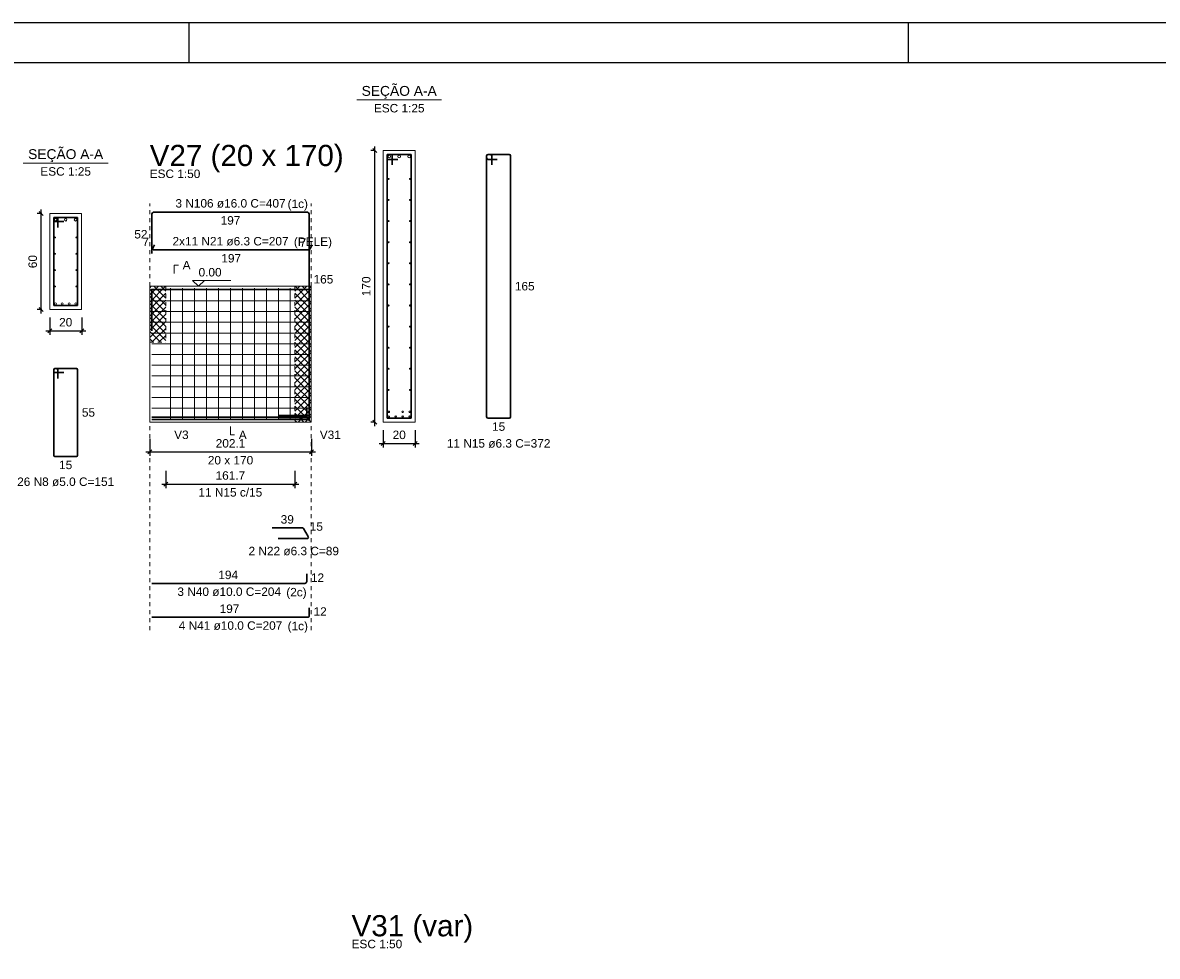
# Model space of a CAD drawing. Header units: millimetres. Extents: x 10 to 1250, y -62 to 528.
# Tile 889 of 909: x 1036 to 1065, y 105 to 128. Entities that reach past the tile are written whole.
import ezdxf

# ---------------------------------------------------------------- set-up
doc = ezdxf.new("R2010")
doc.units = ezdxf.units.MM
doc.header["$LTSCALE"] = 0.05
doc.linetypes.add('DOT', pattern=[6.35, 0, -6.35])
for name, color, linetype, lineweight in [('Descrição da armadura', 7, 'Continuous', 5), ('DT-Arm complementar', 5, 'Continuous', 5), ('DT-Barras na forma', 2, 'Continuous', 30), ('DT-Barras no corte', 5, 'Continuous', 5), ('DT-Barras rebatidas', 2, 'Continuous', 30), ('DT-Cotas', 9, 'Continuous', 5), ('DT-Forma', 5, 'Continuous', 5), ('DT-Hachura intersecção vigas', 9, 'Continuous', 5), ('DT-Pontilhado', 9, 'DOT', 5), ('DT-Textos', 7, 'Continuous', 5), ('DT-Título', 3, 'Continuous', 20), ('Textos armaduras', 7, 'Continuous', 5)]:
    doc.layers.add(name, color=color, linetype=linetype, lineweight=lineweight)
doc.layers.add('FOLHA_PADRÃO', color=7, linetype='Continuous')
doc.styles.add('Arial', font='arial.ttf')
doc.styles.get("Standard").update_dxf_attribs({"font": 'arial.ttf'})
doc.dimstyles.new('UM_25.000000', dxfattribs={"dimtxt": 0.18, "dimasz": 0.1, "dimexe": 0.1, "dimexo": 0.2, "dimgap": 0, "dimtad": 1, "dimtih": 1, "dimtoh": 1, "dimdec": 1, "dimlfac": 25, "dimzin": 0, "dimdsep": 46, "dimtxsty": 'Standard', "dimcen": 0.09, "dimdle": 0.1, "dimadec": 1, "dimazin": 2, "dimtfac": 1, "dimtdec": 4, "dimtofl": 0, "dimtmove": 0, "dimatfit": 3, "dimfxl": 1, "dimtolj": 1, "dimarcsym": 0})
doc.dimstyles.new('UM_50.000000', dxfattribs={"dimtxt": 0.18, "dimasz": 0.1, "dimexe": 0.1, "dimexo": 0.2, "dimgap": 0.1, "dimtad": 1, "dimdec": 1, "dimlfac": 50, "dimzin": 0, "dimdsep": 46, "dimtxsty": 'Standard', "dimblk": 'OBLIQUE', "dimcen": 0.09, "dimdle": 0.1, "dimadec": 1, "dimazin": 2, "dimtfac": 1, "dimtdec": 1, "dimtofl": 0, "dimtmove": 0, "dimatfit": 3, "dimldrblk": 'OBLIQUE', "dimfxl": 1, "dimtolj": 1, "dimarcsym": 1})
pattern_1 = [(45, (943.07463, 68.95515), (-0.08838835, 0.08838835), []), (135, (943.07463, 68.95515), (-0.08838835, -0.08838835), [])]

# ---------------------------------------------------------------- blocks, each defined once
blk = doc.blocks.new('A1EST. 1500')
at = {"layer": 'FOLHA_PADRÃO', "color": 1, "linetype": 'Continuous'}
for p, q in [((150.008, 59.4), (0, 59.4)), ((95.5, 59.4), (95.5, 58.4)), ((113.5, 58.4), (113.5, 59.4))]:
    blk.add_line(p, q, dxfattribs=at)
at = {"layer": 'FOLHA_PADRÃO', "color": 6, "linetype": 'Continuous'}
blk.add_lwpolyline([(149, 58.4), (149, 1), (1, 1), (1, 58.4), (149, 58.4)], dxfattribs=at)
blk = doc.blocks.new('_Oblique')
at = {"color": 0, "linetype": 'ByBlock', "lineweight": -2}
blk.add_line((-0.5, -0.5), (0.5, 0.5), dxfattribs=at)
blk = doc.blocks.new('*D1345')
at = {"layer": 'Defpoints', "color": 0, "transparency": 16777216}
for p in [(1036.721, 123.155), (1036.933, 123.155), (1036.933, 120.755)]:
    blk.add_point(p, dxfattribs=at)
at = {"layer": 'DT-Cotas', "color": 0, "lineweight": -2, "transparency": 16777216}
for p, q in [((1036.721, 120.655), (1036.721, 123.255)), ((1036.733, 123.155), (1036.621, 123.155)), ((1036.733, 120.755), (1036.621, 120.755))]:
    blk.add_line(p, q, dxfattribs=at)
at = {"layer": 'DT-Cotas', "color": 0, "lineweight": -2, "transparency": 16777216, "xscale": 0.1, "yscale": 0.1, "zscale": 0.1}
for p, rotation in [((1036.721, 123.155), 90), ((1036.721, 120.755), 270)]:
    blk.add_blockref('_Oblique', p, dxfattribs=dict(at, rotation=rotation))
at = {"layer": 'DT-Cotas', "transparency": 16777216, "insert": (1036.509, 121.955), "char_height": 0.2118, "attachment_point": 5, "rotation": 90, "style": 'Arial'}
blk.add_mtext('\\A1;60', dxfattribs=at)
blk = doc.blocks.new('*D1346')
at = {"layer": 'Defpoints', "color": 0, "transparency": 16777216}
for p in [(1036.933, 120.755), (1037.733, 120.755), (1037.733, 120.226)]:
    blk.add_point(p, dxfattribs=at)
at = {"layer": 'DT-Cotas', "color": 0, "lineweight": -2, "transparency": 16777216}
for p, q in [((1036.933, 120.555), (1036.933, 120.126)), ((1037.733, 120.555), (1037.733, 120.126)), ((1036.833, 120.226), (1037.833, 120.226))]:
    blk.add_line(p, q, dxfattribs=at)
at = {"layer": 'DT-Cotas', "color": 0, "lineweight": -2, "transparency": 16777216, "xscale": 0.1, "yscale": 0.1, "zscale": 0.1, "rotation": 180}
blk.add_blockref('_Oblique', (1036.933, 120.226), dxfattribs=at)
at = {"layer": 'DT-Cotas', "color": 0, "lineweight": -2, "transparency": 16777216, "xscale": 0.1, "yscale": 0.1, "zscale": 0.1}
blk.add_blockref('_Oblique', (1037.733, 120.226), dxfattribs=at)
at = {"layer": 'DT-Cotas', "transparency": 16777216, "insert": (1037.333, 120.437), "char_height": 0.2118, "attachment_point": 5, "rotation": 0.0057, "style": 'Arial'}
blk.add_mtext('\\A1;20', dxfattribs=at)
blk = doc.blocks.new('*D1347')
at = {"layer": 'Defpoints', "color": 0, "transparency": 16777216}
for p in [(1039.435, 117.725), (1043.477, 117.725), (1043.477, 117.196)]:
    blk.add_point(p, dxfattribs=at)
at = {"layer": 'DT-Cotas', "color": 0, "lineweight": -2, "transparency": 16777216}
for p, q in [((1039.435, 117.525), (1039.435, 117.096)), ((1043.477, 117.525), (1043.477, 117.096)), ((1039.335, 117.196), (1043.577, 117.196))]:
    blk.add_line(p, q, dxfattribs=at)
at = {"layer": 'DT-Cotas', "color": 0, "lineweight": -2, "transparency": 16777216, "xscale": 0.1, "yscale": 0.1, "zscale": 0.1, "rotation": 180}
blk.add_blockref('_Oblique', (1039.435, 117.196), dxfattribs=at)
at = {"layer": 'DT-Cotas', "color": 0, "lineweight": -2, "transparency": 16777216, "xscale": 0.1, "yscale": 0.1, "zscale": 0.1}
blk.add_blockref('_Oblique', (1043.477, 117.196), dxfattribs=at)
at = {"layer": 'DT-Cotas', "transparency": 16777216, "insert": (1041.456, 117.408), "char_height": 0.2118, "attachment_point": 5, "rotation": 0.0057, "style": 'Arial'}
blk.add_mtext('\\A1;202.1', dxfattribs=at)
blk = doc.blocks.new('*D1348')
at = {"layer": 'Defpoints', "color": 0, "transparency": 16777216}
for p in [(1039.835, 116.921), (1043.068, 116.921), (1043.068, 116.391)]:
    blk.add_point(p, dxfattribs=at)
at = {"layer": 'DT-Cotas', "color": 0, "lineweight": -2, "transparency": 16777216}
for p, q in [((1039.835, 116.721), (1039.835, 116.291)), ((1043.068, 116.721), (1043.068, 116.291)), ((1039.735, 116.391), (1043.168, 116.391))]:
    blk.add_line(p, q, dxfattribs=at)
at = {"layer": 'DT-Cotas', "color": 0, "lineweight": -2, "transparency": 16777216, "xscale": 0.1, "yscale": 0.1, "zscale": 0.1, "rotation": 180}
blk.add_blockref('_Oblique', (1039.835, 116.391), dxfattribs=at)
at = {"layer": 'DT-Cotas', "color": 0, "lineweight": -2, "transparency": 16777216, "xscale": 0.1, "yscale": 0.1, "zscale": 0.1}
blk.add_blockref('_Oblique', (1043.068, 116.391), dxfattribs=at)
at = {"layer": 'DT-Cotas', "transparency": 16777216, "insert": (1041.452, 116.603), "char_height": 0.2118, "attachment_point": 5, "rotation": 0.0057, "style": 'Arial'}
blk.add_mtext('\\A1;161.7', dxfattribs=at)
blk = doc.blocks.new('*D1349')
at = {"layer": 'Defpoints', "color": 0, "transparency": 16777216}
for p in [(1045.063, 124.737), (1045.275, 124.737), (1045.275, 117.937)]:
    blk.add_point(p, dxfattribs=at)
at = {"layer": 'DT-Cotas', "color": 0, "lineweight": -2, "transparency": 16777216}
for p, q in [((1045.075, 124.737), (1044.963, 124.737)), ((1045.063, 117.837), (1045.063, 124.837)), ((1045.075, 117.937), (1044.963, 117.937))]:
    blk.add_line(p, q, dxfattribs=at)
at = {"layer": 'DT-Cotas', "color": 0, "lineweight": -2, "transparency": 16777216, "xscale": 0.1, "yscale": 0.1, "zscale": 0.1}
for p, rotation in [((1045.063, 124.737), 90), ((1045.063, 117.937), 270)]:
    blk.add_blockref('_Oblique', p, dxfattribs=dict(at, rotation=rotation))
at = {"layer": 'DT-Cotas', "transparency": 16777216, "insert": (1044.851, 121.337), "char_height": 0.2118, "attachment_point": 5, "rotation": 90, "style": 'Arial'}
blk.add_mtext('\\A1;170', dxfattribs=at)
blk = doc.blocks.new('*D1350')
at = {"layer": 'Defpoints', "color": 0, "transparency": 16777216}
for p in [(1045.275, 117.937), (1046.075, 117.937), (1046.075, 117.408)]:
    blk.add_point(p, dxfattribs=at)
at = {"layer": 'DT-Cotas', "color": 0, "lineweight": -2, "transparency": 16777216}
for p, q in [((1045.275, 117.737), (1045.275, 117.308)), ((1046.075, 117.737), (1046.075, 117.308)), ((1045.175, 117.408), (1046.175, 117.408))]:
    blk.add_line(p, q, dxfattribs=at)
at = {"layer": 'DT-Cotas', "color": 0, "lineweight": -2, "transparency": 16777216, "xscale": 0.1, "yscale": 0.1, "zscale": 0.1, "rotation": 180}
blk.add_blockref('_Oblique', (1045.275, 117.408), dxfattribs=at)
at = {"layer": 'DT-Cotas', "color": 0, "lineweight": -2, "transparency": 16777216, "xscale": 0.1, "yscale": 0.1, "zscale": 0.1}
blk.add_blockref('_Oblique', (1046.075, 117.408), dxfattribs=at)
at = {"layer": 'DT-Cotas', "transparency": 16777216, "insert": (1045.675, 117.62), "char_height": 0.2118, "attachment_point": 5, "rotation": 0.0057, "style": 'Arial'}
blk.add_mtext('\\A1;20', dxfattribs=at)

msp = doc.modelspace()

# ---------------------------------------------------------------- hatches: boundary and pattern name
at = {"layer": 'DT-Hachura intersecção vigas', "linetype": 'Continuous'}
h = msp.add_hatch(dxfattribs=at)
h.set_pattern_fill('ANSI37', color=256, style=0)
h.set_pattern_definition(pattern_1)
h.paths.add_polyline_path([(1039.4347, 119.9373), (1039.8347, 119.9373), (1039.8347, 121.3373), (1039.4347, 121.3373), (1039.4347, 119.9373)])
h = msp.add_hatch(dxfattribs=at)
h.set_pattern_fill('ANSI37', color=256, style=0)
h.set_pattern_definition(pattern_1)
h.paths.add_polyline_path([(1043.0683, 117.9373), (1043.4767, 117.9373), (1043.4767, 121.3373), (1043.0683, 121.3373), (1043.0683, 117.9373)])

# ---------------------------------------------------------------- linework, layer by layer
at = {"layer": 'DT-Arm complementar'}
for p, q in [((1039.9516, 117.9873), (1039.9516, 121.2873)), ((1040.2516, 117.9873), (1040.2516, 121.2873)), ((1040.5516, 117.9873), (1040.5516, 121.2873)), ((1040.8516, 117.9873), (1040.8516, 121.2873)), ((1041.1516, 117.9873), (1041.1516, 121.2873)), ((1041.4516, 117.9873), (1041.4516, 121.2873)), ((1041.7516, 117.9873), (1041.7516, 121.2873)), ((1042.0516, 117.9873), (1042.0516, 121.2873)), ((1042.3516, 117.9873), (1042.3516, 121.2873)), ((1042.6516, 117.9873), (1042.6516, 121.2873)), ((1042.9516, 117.9873), (1042.9516, 121.2873)), ((1039.4847, 120.9741), (1043.4267, 120.9741)), ((1039.4847, 120.7055), (1043.4267, 120.7055)), ((1039.4847, 120.437), (1043.4267, 120.437)), ((1039.4847, 120.1684), (1043.4267, 120.1684)), ((1039.4847, 119.8998), (1043.4267, 119.8998)), ((1039.4847, 119.6313), (1043.4267, 119.6313)), ((1039.4847, 119.3627), (1043.4267, 119.3627)), ((1039.4847, 119.0941), (1043.4267, 119.0941)), ((1039.4847, 118.8256), (1043.4267, 118.8256)), ((1039.4847, 118.557), (1043.4267, 118.557)), ((1039.4847, 118.2884), (1043.4267, 118.2884))]:
    msp.add_line(p, q, dxfattribs=at)
at = {"layer": 'DT-Barras na forma'}
for p, q in [((1045.5008, 124.6373), (1045.3748, 124.6373)), ((1045.3748, 124.6373), (1045.3748, 118.0373)), ((1045.9748, 124.6373), (1045.3748, 124.6373)), ((1045.3748, 124.6373), (1045.3748, 124.5113)), ((1045.5008, 124.3743), (1045.5008, 124.6373)), ((1045.9748, 118.0373), (1045.9748, 124.6373)), ((1045.3748, 124.5113), (1045.6378, 124.5113)), ((1037.1327, 123.0551), (1037.0327, 123.0551)), ((1037.0327, 123.0551), (1037.0327, 120.8551)), ((1037.6327, 123.0551), (1037.0327, 123.0551)), ((1037.0327, 123.0551), (1037.0327, 122.9551)), ((1037.0327, 122.9551), (1037.2827, 122.9551)), ((1037.1327, 122.8051), (1037.1327, 123.0551)), ((1037.6327, 120.8551), (1037.6327, 123.0551)), ((1037.0327, 120.8551), (1037.6327, 120.8551)), ((1043.4267, 118.1081), (1042.6481, 118.1081)), ((1043.4267, 118.0577), (1042.6481, 118.0577)), ((1045.3748, 118.0373), (1045.9748, 118.0373))]:
    msp.add_line(p, q, dxfattribs=at)
for points in [[(1039.4847, 120.2243), (1039.4847, 121.2613), (1043.4267, 121.2613), (1043.4267, 117.9713)], [(1039.4847, 118.0673), (1043.3611, 118.0673), (1043.3611, 118.3073)], [(1039.4847, 118.0073), (1043.4267, 118.0073), (1043.4267, 118.2473)]]:
    msp.add_lwpolyline(points, dxfattribs=at)
at = {"layer": 'DT-Barras no corte'}
for centre, radius in [((1045.4268, 124.5853), 0.032), ((1045.6748, 124.5853), 0.032), ((1045.9228, 124.5853), 0.032), ((1045.4074, 124.0253), 0.0126), ((1045.9422, 124.0253), 0.0126), ((1045.4074, 123.4973), 0.0126), ((1045.9422, 123.4973), 0.0126), ((1037.0847, 123.0031), 0.032), ((1037.3327, 123.0031), 0.032), ((1037.5807, 123.0031), 0.032), ((1045.4074, 122.9693), 0.0126), ((1045.9422, 122.9693), 0.0126), ((1037.0653, 122.5619), 0.0126), ((1037.6001, 122.5619), 0.0126), ((1045.4074, 122.4413), 0.0126), ((1045.9422, 122.4413), 0.0126), ((1037.0653, 122.1527), 0.0126), ((1037.6001, 122.1527), 0.0126), ((1037.0653, 121.7435), 0.0126), ((1037.6001, 121.7435), 0.0126), ((1045.4074, 121.9133), 0.0126), ((1045.9422, 121.9133), 0.0126), ((1037.0653, 121.3343), 0.0126), ((1037.6001, 121.3343), 0.0126), ((1045.4074, 121.3853), 0.0126), ((1045.9422, 121.3853), 0.0126), ((1037.0777, 120.9001), 0.025), ((1037.2477, 120.9001), 0.025), ((1037.4177, 120.9001), 0.025), ((1037.5877, 120.9001), 0.025), ((1045.4074, 120.8573), 0.0126), ((1045.9422, 120.8573), 0.0126), ((1045.4074, 120.3293), 0.0126), ((1045.9422, 120.3293), 0.0126), ((1045.4074, 119.8013), 0.0126), ((1045.9422, 119.8013), 0.0126), ((1045.4074, 119.2733), 0.0126), ((1045.9422, 119.2733), 0.0126), ((1045.4074, 118.7453), 0.0126), ((1045.9422, 118.7453), 0.0126), ((1045.4148, 118.1973), 0.02), ((1045.4148, 118.0773), 0.02), ((1045.5882, 118.0773), 0.02), ((1045.7615, 118.1973), 0.02), ((1045.7615, 118.0773), 0.02), ((1045.9348, 118.1973), 0.02), ((1045.9348, 118.0773), 0.02)]:
    msp.add_circle(centre, radius, dxfattribs=at)
at = {"layer": 'DT-Barras rebatidas'}
for p, q in [((1047.8618, 124.5995), (1047.8618, 118.0751)), ((1047.8618, 124.5995), (1047.8618, 124.5491)), ((1047.95, 124.6373), (1047.8996, 124.6373)), ((1048.424, 124.6373), (1047.8996, 124.6373)), ((1047.9878, 124.3743), (1047.9878, 124.5995)), ((1048.4618, 118.0751), (1048.4618, 124.5995)), ((1047.8996, 124.5113), (1048.1248, 124.5113)), ((1039.5647, 123.1957), (1043.3467, 123.1957)), ((1039.4847, 122.1587), (1039.4847, 123.1157)), ((1043.4267, 123.1157), (1043.4267, 119.9057)), ((1039.5572, 122.3735), (1039.512, 122.2952)), ((1043.4358, 122.2637), (1043.4991, 122.3735)), ((1039.5393, 122.248), (1043.4085, 122.248)), ((1037.0327, 119.2484), (1037.0327, 117.1084)), ((1037.0327, 119.2484), (1037.0327, 119.2084)), ((1037.1027, 119.2784), (1037.0627, 119.2784)), ((1037.6027, 119.2784), (1037.0627, 119.2784)), ((1037.1327, 119.0284), (1037.1327, 119.2484)), ((1037.6327, 117.1084), (1037.6327, 119.2484)), ((1037.0627, 119.1784), (1037.2827, 119.1784)), ((1047.8996, 118.0373), (1048.424, 118.0373)), ((1037.0627, 117.0784), (1037.6027, 117.0784)), ((1043.2559, 115.2912), (1042.4955, 115.2912)), ((1043.3994, 115.0742), (1043.2832, 115.2755)), ((1042.6481, 115.0269), (1043.3721, 115.0269)), ((1043.3611, 113.9538), (1043.3611, 114.1438)), ((1039.4847, 113.9038), (1043.3111, 113.9038)), ((1043.4267, 113.1066), (1043.4267, 113.2966)), ((1039.4847, 113.0566), (1043.3767, 113.0566))]:
    msp.add_line(p, q, dxfattribs=at)
for centre, radius, start, end in [((1047.8996, 124.5995), 0.0378, 90, 180), ((1047.8996, 124.5995), 0.0378, 90, 180), ((1047.95, 124.5995), 0.0378, 0, 90), ((1048.424, 124.5995), 0.0378, 0, 90), ((1047.8996, 124.5491), 0.0378, 180, 270), ((1039.5647, 123.1157), 0.08, 90, 180), ((1043.3467, 123.1157), 0.08, 0, 90), ((1039.5393, 122.2795), 0.0315, 150, 270), ((1043.4085, 122.2795), 0.0315, 270, 330), ((1037.0627, 119.2484), 0.03, 90, 180), ((1037.0627, 119.2484), 0.03, 90, 180), ((1037.0627, 119.2084), 0.03, 180, 270), ((1037.1027, 119.2484), 0.03, 0, 90), ((1037.6027, 119.2484), 0.03, 0, 90), ((1047.8996, 118.0751), 0.0378, 180, 270), ((1048.424, 118.0751), 0.0378, 270, 0), ((1037.0627, 117.1084), 0.03, 180, 270), ((1037.6027, 117.1084), 0.03, 270, 0), ((1043.2559, 115.2597), 0.0315, 30, 90), ((1043.3721, 115.0584), 0.0315, 270, 30), ((1043.3111, 113.9538), 0.05, 270, 0), ((1043.3767, 113.1066), 0.05, 270, 0)]:
    msp.add_arc(centre, radius, start, end, dxfattribs=at)
at = {"layer": 'DT-Forma'}
for p, q in [((1046.0748, 124.7373), (1045.2748, 124.7373)), ((1045.2748, 124.7373), (1045.2748, 124.7373)), ((1045.2748, 124.7373), (1045.2748, 117.9373)), ((1046.0748, 117.9373), (1046.0748, 124.7373)), ((1046.0748, 124.7373), (1046.0748, 124.7373)), ((1037.7327, 123.1551), (1036.9327, 123.1551)), ((1036.9327, 123.1551), (1036.9327, 123.1551)), ((1036.9327, 123.1551), (1036.9327, 120.7551)), ((1037.7327, 120.7551), (1037.7327, 123.1551)), ((1037.7327, 123.1551), (1037.7327, 123.1551)), ((1039.4347, 121.3373), (1039.8347, 121.3373)), ((1039.8347, 121.3373), (1043.0684, 121.3373)), ((1043.0684, 121.3373), (1043.4767, 121.3373)), ((1036.9327, 120.7551), (1037.7327, 120.7551)), ((1036.9327, 120.7551), (1036.9327, 120.7551)), ((1037.7327, 120.7551), (1037.7327, 120.7551)), ((1039.4347, 117.9373), (1039.8347, 117.9373)), ((1039.8347, 117.9373), (1043.0684, 117.9373)), ((1043.0684, 117.9373), (1043.4767, 117.9373)), ((1045.2748, 117.9373), (1046.0748, 117.9373)), ((1045.2748, 117.9373), (1045.2748, 117.9373)), ((1046.0748, 117.9373), (1046.0748, 117.9373))]:
    msp.add_line(p, q, dxfattribs=at)
at = {"layer": 'DT-Forma', "linetype": 'Continuous'}
for p, q in [((1039.4347, 117.9373), (1039.4347, 121.3373)), ((1043.4767, 121.3373), (1043.4767, 117.9373))]:
    msp.add_line(p, q, dxfattribs=at)
at = {"layer": 'DT-Pontilhado', "ltscale": 0.2}
for p, q in [((1039.4347, 112.7389), (1039.4347, 123.4075)), ((1043.4767, 112.7389), (1043.4767, 123.4075)), ((1039.8347, 121.3373), (1039.8347, 119.9373)), ((1043.0684, 121.3373), (1043.0684, 117.9373)), ((1039.4347, 119.9373), (1039.8347, 119.9373))]:
    msp.add_line(p, q, dxfattribs=at)
at = {"layer": 'DT-Textos'}
for p, q in [((1044.6158, 126.0022), (1046.7338, 126.0022)), ((1036.2737, 124.42), (1038.3917, 124.42))]:
    msp.add_line(p, q, dxfattribs=at)
for points in [[(1040.0465, 121.655), (1040.0465, 121.8668), (1040.1524, 121.8668)], [(1040.8048, 121.4855), (1040.6566, 121.3373), (1040.5083, 121.4855), (1041.4614, 121.4855)], [(1041.4516, 117.8314), (1041.4516, 117.6196), (1041.5575, 117.6196)]]:
    msp.add_lwpolyline(points, dxfattribs=at)

# ---------------------------------------------------------------- block references
msp.add_blockref('A1EST. 1500', (944.9101, 68.5322))

# ---------------------------------------------------------------- texts
at = {"layer": 'Descrição da armadura', "linetype": 'Continuous', "char_height": 0.2118, "attachment_point": 8, "line_spacing_factor": 0.798, "style": 'Arial'}
for s, insert, width in [('3 N106 ø16.0 C=407', (1041.4557, 123.3016), 5.524605), ('2x11 N21 ø6.3 C=207', (1041.4557, 122.3539), 5.821244), ('11 N15 ø6.3 C=372', (1048.1618, 117.296), 5.194653), ('26 N8 ø5.0 C=151', (1037.3327, 116.3371), 4.8647), ('11 N15 c/15', (1041.4516, 116.0734), 3.199294), ('2 N22 ø6.3 C=89', (1043.0374, 114.6033), 4.534748), ('3 N40 ø10.0 C=204', (1041.4229, 113.5861), 5.194653), ('4 N41 ø10.0 C=207', (1041.4557, 112.7389), 5.194653)]:
    msp.add_mtext(s, dxfattribs=dict(at, insert=insert, width=width))
at = {"layer": 'DT-Textos', "line_spacing_factor": 0.798, "style": 'Arial'}
for s, insert, char_height, width, attachment_point in [('SEÇÃO A-A', (1045.6746, 126.0262), 0.2471, 3.273443, 8), ('ESC 1:25', (1045.6748, 125.6845), 0.2118, 2.57285, 8), ('SEÇÃO A-A', (1037.3326, 124.4442), 0.2471, 3.273443, 8), ('ESC 1:25', (1037.3327, 124.1023), 0.2118, 2.57285, 8), ('ESC 1:50', (1039.4347, 124.0429), 0.2118, 2.57285, 7), ('(1c)', (1042.8836, 123.2322), 0.2118, 1.035186, 7), ('A', (1040.2583, 121.7609), 0.2118, 0.400926, 7), ('0.00', (1040.6566, 121.5808), 0.2118, 1.169904, 7), ('V3', (1040.0465, 117.5137), 0.2118, 0.735226, 7), ('A', (1041.6634, 117.5137), 0.2118, 0.400926, 7), ('V31', (1043.6885, 117.5137), 0.2118, 1.069526, 7), ('20 x 170', (1041.4557, 116.8783), 0.2118, 2.306056, 8), ('(2c)', (1042.8506, 113.5162), 0.2118, 1.035186, 7), ('(1c)', (1042.8836, 112.6692), 0.2118, 1.035186, 7), ('ESC 1:50', (1044.4838, 104.7745), 0.2118, 2.57285, 7)]:
    msp.add_mtext(s, dxfattribs=dict(at, insert=insert, char_height=char_height, width=width, attachment_point=attachment_point))
at = {"layer": 'DT-Textos', "linetype": 'Continuous', "insert": (1043.0406, 122.2842), "char_height": 0.2118, "width": 1.937416, "attachment_point": 7, "line_spacing_factor": 0.798, "style": 'Arial'}
msp.add_mtext('(PELE)', dxfattribs=at)
at = {"layer": 'DT-Título', "char_height": 0.5295, "attachment_point": 7, "line_spacing_factor": 0.798, "style": 'Arial'}
for s, insert, width in [('V27 (20 x 170)', (1039.4346, 124.1862), 9.200156), ('V31 (var)', (1044.4836, 104.9172), 5.767732)]:
    msp.add_mtext(s, dxfattribs=dict(at, insert=insert, width=width))
at = {"layer": 'Textos armaduras', "linetype": 'Continuous', "char_height": 0.2118, "attachment_point": 7, "line_spacing_factor": 0.798, "style": 'Arial'}
for s, insert, width in [('197', (1041.2083, 122.878), 0.989858), ('52', (1039.0489, 122.5313), 0.659905), ('7', (1039.2527, 122.3436), 0.329953), ('7', (1043.1855, 122.3279), 0.329953), ('197', (1041.2264, 121.9303), 0.989858), ('165', (1043.5326, 121.4048), 0.989858), ('165', (1048.5677, 121.2314), 0.989858), ('55', (1037.7386, 118.0725), 0.659905), ('15', (1047.9968, 117.7196), 0.659905), ('15', (1037.1677, 116.7607), 0.659905), ('39', (1042.7107, 115.3971), 0.659905), ('15', (1043.4376, 115.2198), 0.659905), ('194', (1041.1505, 114.0097), 0.989858), ('12', (1043.467, 113.9429), 0.659905), ('197', (1041.1833, 113.1625), 0.989858), ('12', (1043.5326, 113.0957), 0.659905)]:
    msp.add_mtext(s, dxfattribs=dict(at, insert=insert, width=width))

# ---------------------------------------------------------------- dimensions: what is measured, and where the dimension line sits
at = {"layer": 'DT-Cotas'}
for base, p1, p2, picture, middle in [((1045.063, 124.7373), (1045.2748, 117.9373), (1045.2748, 124.7373), '*D1349', (1044.8512, 121.3373)), ((1036.7209, 123.1551), (1036.9327, 120.7551), (1036.9327, 123.1551), '*D1345', (1036.5091, 121.9551))]:
    dim = msp.add_linear_dim(base=base, p1=p1, p2=p2, angle=90, dimstyle='UM_25.000000', override={"dimtxt": 0.2118, "dimasz": 0.1, "dimexe": 0.1, "dimexo": 0.2, "dimtad": 1, "dimtih": 0, "dimtoh": 0, "dimdec": 1, "dimlfac": 25, "dimzin": 8, "dimtxsty": 'Arial', "dimblk": 'Oblique', "dimblk1": 'Oblique', "dimblk2": 'Oblique', "dimsah": 1, "dimdle": 0.1, "dimse1": 0, "dimse2": 0, "dimclrt": 256, "dimadec": 1, "dimazin": 3, "dimtmove": 2, "dimldrblk": 'Oblique'}, dxfattribs=at)
    dim.commit()
    dim.dimension.update_dxf_attribs({"geometry": picture, "text_midpoint": middle, "dimtype": 160, "text_rotation": 90})
for base, p1, p2, dimstyle, override, picture, middle in [((1037.7327, 120.2256), (1036.9327, 120.7551), (1037.7327, 120.7551), 'UM_25.000000', {"dimtxt": 0.2118, "dimasz": 0.1, "dimexe": 0.1, "dimexo": 0.2, "dimtad": 1, "dimtih": 0, "dimtoh": 0, "dimdec": 1, "dimlfac": 25, "dimzin": 8, "dimtxsty": 'Arial', "dimblk": 'Oblique', "dimblk1": 'Oblique', "dimblk2": 'Oblique', "dimsah": 1, "dimdle": 0.1, "dimse1": 0, "dimse2": 0, "dimclrt": 256, "dimadec": 1, "dimazin": 3, "dimtmove": 2, "dimldrblk": 'Oblique'}, '*D1346', (1037.3327, 120.4374)), ((1046.0748, 117.4078), (1045.2748, 117.9373), (1046.0748, 117.9373), 'UM_25.000000', {"dimtxt": 0.2118, "dimasz": 0.1, "dimexe": 0.1, "dimexo": 0.2, "dimtad": 1, "dimtih": 0, "dimtoh": 0, "dimdec": 1, "dimlfac": 25, "dimzin": 8, "dimtxsty": 'Arial', "dimblk": 'Oblique', "dimblk1": 'Oblique', "dimblk2": 'Oblique', "dimsah": 1, "dimdle": 0.1, "dimse1": 0, "dimse2": 0, "dimclrt": 256, "dimadec": 1, "dimazin": 3, "dimtmove": 2, "dimldrblk": 'Oblique'}, '*D1350', (1045.6748, 117.6196)), ((1043.4767, 117.196), (1039.4347, 117.7255), (1043.4767, 117.7255), 'UM_50.000000', {"dimtxt": 0.2118, "dimasz": 0.1, "dimexe": 0.1, "dimexo": 0.2, "dimtad": 1, "dimtih": 0, "dimtoh": 0, "dimdec": 1, "dimlfac": 50, "dimzin": 8, "dimtxsty": 'Arial', "dimblk": 'Oblique', "dimblk1": 'Oblique', "dimblk2": 'Oblique', "dimsah": 1, "dimdle": 0.1, "dimse1": 0, "dimse2": 0, "dimclrt": 256, "dimadec": 1, "dimazin": 3, "dimtmove": 2, "dimldrblk": 'Oblique'}, '*D1347', (1041.4557, 117.4078)), ((1043.0684, 116.3911), (1039.8347, 116.9206), (1043.0684, 116.9206), 'UM_50.000000', {"dimtxt": 0.2118, "dimasz": 0.1, "dimexe": 0.1, "dimexo": 0.2, "dimtad": 1, "dimtih": 0, "dimtoh": 0, "dimdec": 1, "dimlfac": 50, "dimzin": 8, "dimtxsty": 'Arial', "dimblk": 'Oblique', "dimblk1": 'Oblique', "dimblk2": 'Oblique', "dimsah": 1, "dimdle": 0.1, "dimse1": 0, "dimse2": 0, "dimclrt": 256, "dimadec": 1, "dimazin": 3, "dimtmove": 2, "dimldrblk": 'Oblique'}, '*D1348', (1041.4516, 116.6029))]:
    dim = msp.add_linear_dim(base=base, p1=p1, p2=p2, dimstyle=dimstyle, override=override, dxfattribs=at)
    dim.commit()
    dim.dimension.update_dxf_attribs({"geometry": picture, "text_midpoint": middle, "dimtype": 160, "text_rotation": 0.00573})

doc.saveas('drawing.dxf')
